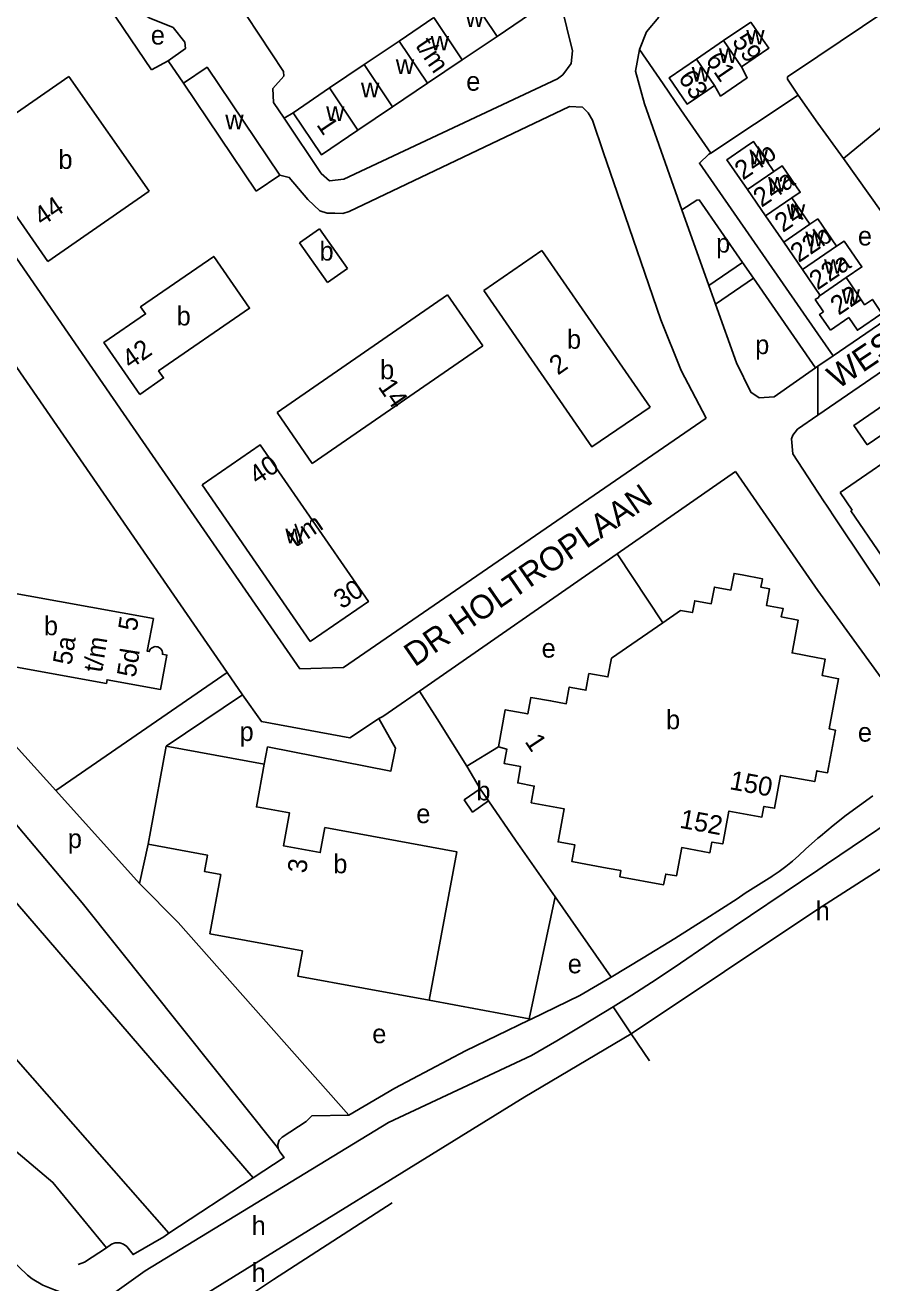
# Model space of a CAD drawing. Extents: x 157569 to 159501, y 382907 to 384670.
# Drawn here: x 157883.1 to 158061.3, y 383196.4 to 383461.2 of the extents above; entities that cross this region are included whole.
import ezdxf

# ---------------------------------------------------------------- set-up
doc = ezdxf.new("R2010")
doc.units = 0
for name, color, linetype in [('BLT_Basislijn', 7, 'Continuous'), ('BLT_Bebouwing', 7, 'Continuous'), ('BLT_Centroide', 7, 'Continuous'), ('BLT_Huisnummer', 7, 'Continuous'), ('BLT_Huisnummer_ tussenligend', 7, 'Continuous'), ('BLT_Huisnummer_reeks', 7, 'Continuous'), ('BLT_Onderverdeling_panden', 7, 'Continuous'), ('BLT_Straatnaam', 7, 'Continuous'), ('BLT_Vlakafsluiter', 7, 'Continuous')]:
    doc.layers.add(name, color=color, linetype=linetype)

msp = doc.modelspace()

# ---------------------------------------------------------------- linework, layer by layer
at = {"layer": 'BLT_Basislijn'}
for p, q in [((157937.5, 383451.44), (157927.09, 383467.24)), ((157995.96, 383465.49), (157998.32, 383455.83)), ((157998.32, 383455.83), (157998.04, 383453.13)), ((157913.24, 383453.69), (157916.46, 383449.02)), ((157998.04, 383453.13), (157996.28, 383450.8)), ((157935.27, 383447.92), (157937.57, 383450.48)), ((157937.57, 383450.48), (157937.5, 383451.44)), ((157995.16, 383449.9), (157950.23, 383428.78)), ((157996.28, 383450.8), (157995.16, 383449.9)), ((157935.42, 383444.95), (157935.27, 383447.92)), ((158027.43, 383434.24), (158045.83, 383446.46)), ((158050, 383440.62), (158045.83, 383446.46)), ((158055.36, 383433.12), (158073.88, 383448.42)), ((157937.65, 383441.61), (157935.42, 383444.95)), ((157939.52, 383442.8), (157937.65, 383441.61)), ((157945.39, 383430.01), (157937.65, 383441.61)), ((158055.36, 383433.12), (158050, 383440.62)), ((158007.73, 383425.99), (158004.86, 383434.35)), ((158066.1, 383418.08), (158055.36, 383433.12)), ((157947.15, 383428.47), (157945.39, 383430.01)), ((157950.23, 383428.78), (157947.15, 383428.47)), ((158021.38, 383422.34), (158027.05, 383406.41)), ((158034.12, 383411.22), (158027.05, 383406.41)), ((158034.12, 383411.22), (158036.4, 383407.94)), ((158036.4, 383407.94), (158028.44, 383402.51)), ((158036.4, 383407.94), (158049.5, 383389.06)), ((158027.05, 383406.41), (158028.44, 383402.51)), ((157873.12, 383401.06), (157925.63, 383324.92)), ((158053.22, 383391.62), (158050, 383396.25)), ((158050, 383379.11), (158072.13, 383394.33)), ((158050, 383389.4), (158053.22, 383391.62)), ((158049.5, 383389.06), (158050, 383389.4)), ((157950.15, 383325.96), (158026.48, 383378.47)), ((158007.74, 383349.95), (158032.64, 383367.26)), ((158050, 383342.18), (158032.64, 383367.26)), ((158051.46, 383360.63), (158050, 383362.87)), ((157966.15, 383321.02), (158007.74, 383349.95)), ((158017.36, 383335.42), (158007.74, 383349.95)), ((158069.17, 383315.65), (158050, 383342.18)), ((157925.63, 383324.92), (157889.59, 383300.09)), ((157925.63, 383324.92), (157928.89, 383320.2)), ((157912.79, 383309.42), (157928.89, 383320.2)), ((157960.42, 383317.04), (157966.15, 383321.02)), ((157969.84, 383315.19), (157966.15, 383321.02)), ((157969.84, 383315.19), (157976.12, 383305.2)), ((157850.09, 383312.6), (157931.12, 383218.53)), ((157982.74, 383309.29), (157976.12, 383305.2)), ((157980.64, 383297.91), (157986.34, 383289.66)), ((158065.01, 383293.52), (158060, 383290.09)), ((158050, 383275.11), (158077.18, 383292.62)), ((157909.01, 383288.8), (157907.18, 383280.49)), ((157986.34, 383289.66), (157994.71, 383277.69)), ((158028.74, 383269.01), (158050, 383283.33)), ((158034.71, 383278.44), (158040.28, 383282)), ((157994.71, 383277.69), (157989.23, 383252.04)), ((157994.71, 383277.69), (158006.5, 383260.8)), ((157999.88, 383256.91), (158006.5, 383260.8)), ((157989.23, 383252.04), (157968.18, 383255.92)), ((157999.88, 383256.91), (157989.65, 383251.96)), ((157989.23, 383252.04), (157989.17, 383251.73)), ((157989.65, 383251.96), (157989.17, 383251.73)), ((157989.65, 383251.96), (157989.23, 383252.04)), ((157931.12, 383218.53), (157913.38, 383206.88)), ((157908.36, 383198.94), (157893.98, 383188.75))]:
    msp.add_line(p, q, dxfattribs=at)
for points in [[(158050, 383454.66), (158078.15, 383473.63), (158081.77, 383476.42)], [(157900.13, 383471.06), (157902.27, 383470.88), (157908.27, 383463.42), (157909.23, 383462.78), (157914.26, 383460.73), (157916.71, 383457.67), (157916.85, 383456.29), (157913.24, 383453.69)], [(157909.71, 383451.79), (157897.8, 383469.49)], [(158012.43, 383456.11), (158013.91, 383459.84), (158016.52, 383462.92)], [(158012.43, 383456.11), (158011.61, 383451.53), (158013.49, 383444.66), (158021.38, 383422.34)], [(158012.43, 383456.11), (158017.41, 383448.88), (158021.16, 383443.41), (158027.43, 383434.24)], [(158045.83, 383446.46), (158043.56, 383449.84), (158043.56, 383450.32), (158050, 383454.66)], [(157913.24, 383453.69), (157909.71, 383451.79)], [(158004.86, 383434.35), (158002.51, 383441.21), (158001.61, 383442.77), (158000.43, 383443.93), (157997.72, 383444.09), (157963.41, 383427.74)], [(158050, 383396.25), (158025.04, 383432.19), (158027.06, 383434.07), (158027.43, 383434.24)], [(157903.82, 383379.43), (157867.43, 383432.26)], [(157948.33, 383421.61), (157946.7, 383421.65), (157945.17, 383422.16), (157942.64, 383424.51), (157938.71, 383429.17), (157936.71, 383429.61)], [(157963.41, 383427.74), (157951.33, 383421.98), (157949.96, 383421.57), (157948.33, 383421.61)], [(158007.73, 383425.99), (158016.93, 383399.18), (158021.2, 383388.51), (158026.48, 383378.47)], [(158021.38, 383422.34), (158024.48, 383424.37), (158024.97, 383424.42), (158034.12, 383411.22)], [(157793.51, 383406.39), (157849.7, 383344.14), (157889.59, 383300.09)], [(158074.36, 383406.06), (158073.84, 383405.71), (158053.22, 383391.62)], [(158028.44, 383402.51), (158032.86, 383390.1), (158035.89, 383383.94), (158037.63, 383382.76), (158040.78, 383382.98), (158049.5, 383389.06)], [(157936.38, 383224.68), (157935.96, 383225.27), (157916.22, 383250), (157895.1, 383276.46), (157856.87, 383321.74), (157840.7, 383340.13), (157819.87, 383363.95), (157791.73, 383393.54), (157788.71, 383396.17)], [(157903.82, 383379.43), (157940.95, 383325.72), (157950.15, 383325.96)], [(158050, 383362.87), (158044.72, 383370.96), (158044.45, 383374.15), (158044.74, 383374.87), (158045.7, 383376.14), (158050, 383379.11)], [(158053.98, 383356.83), (158051.66, 383360.34), (158051.46, 383360.63)], [(158053.98, 383356.83), (158054.52, 383356.02), (158063.69, 383342.4)], [(157785.55, 383356.22), (157791.7, 383339.45), (157797.41, 383325.12), (157804.44, 383312.94), (157814.27, 383300.76), (157848.65, 383260.51), (157875.69, 383228.71), (157888.96, 383217.56), (157900.23, 383203.83)], [(157913.38, 383206.88), (157807.02, 383327.92), (157799.87, 383340.11), (157785.55, 383356.22)], [(157928.89, 383320.2), (157932.84, 383314.61), (157951.48, 383311.19), (157957.26, 383315.06), (157957.55, 383315.22)], [(157957.55, 383315.22), (157958.42, 383315.7), (157959.54, 383316.41), (157960.42, 383317.04)], [(157957.55, 383315.22), (157961.1, 383309.01), (157960.09, 383304.17), (157934.16, 383309.26), (157933.42, 383305.61)], [(157976.12, 383305.2), (157978.9, 383300.47)], [(157907.18, 383280.49), (157889.59, 383300.09)], [(158061.55, 383298.99), (158058.72, 383296.96), (158055.94, 383294.86), (158053.2, 383292.69), (158050.52, 383290.47), (158050, 383290.02)], [(158050, 383283.33), (158051.82, 383284.55), (158060, 383290.09)], [(158050, 383290.02), (158047.38, 383287.72), (158045.96, 383286.43)], [(158045.96, 383286.43), (158044.64, 383285.24), (158043.26, 383284.12), (158041.84, 383283.06), (158040.37, 383282.06), (158040.28, 383282)], [(157951.23, 383231.7), (157915.3, 383272.27), (157907.18, 383280.49)], [(158006.5, 383260.8), (158013.24, 383264.86), (158019.86, 383268.94), (158026.43, 383273.09), (158032.97, 383277.31), (158034.71, 383278.44)], [(158010.69, 383248.86), (158050, 383275.11)], [(158006.87, 383254.51), (158010.79, 383256.99), (158015.96, 383260.33), (158021.08, 383263.74), (158026.16, 383267.21), (158028.74, 383269.01)], [(157989.69, 383244.32), (157995.03, 383247.39), (158000.32, 383250.52), (158006.87, 383254.51)], [(157989.17, 383251.73), (157975.83, 383245.28), (157960.94, 383237.45), (157951.23, 383231.7)], [(157918.36, 383192.36), (157988.31, 383235.6), (158010.69, 383248.86)], [(157989.69, 383244.32), (157959.6, 383230.2), (157908.36, 383198.94)], [(157943.44, 383231.56), (157942.3, 383230.43), (157937.21, 383227.1), (157936.59, 383226.46), (157936.32, 383225.56), (157936.38, 383224.68)], [(157936.38, 383224.68), (157936.74, 383223.99), (157937.65, 383222.82), (157931.12, 383218.53)], [(157903.96, 383176.47), (157912.62, 383181.79), (157919.37, 383186.44), (157935.36, 383197.16), (157960.4, 383213.25)], [(157913.38, 383206.88), (157912.27, 383206.15), (157905.82, 383202.39), (157904.52, 383204.07), (157903.81, 383204.6), (157903.01, 383204.88), (157902.08, 383204.85), (157901.29, 383204.57), (157900.23, 383203.83)], [(157893.98, 383188.75), (157890.4, 383194.53), (157889.31, 383194.98), (157886.82, 383195.95), (157884.56, 383197.27), (157883.58, 383198.01), (157878.08, 383203.4)], [(157900.23, 383203.83), (157895.6, 383200.79), (157894.27, 383200.29)]]:
    msp.add_lwpolyline(points, dxfattribs=at)
at = {"layer": 'BLT_Bebouwing'}
for p, q in [((157961.82, 383457.88), (157969.15, 383462.81)), ((157989.52, 383463.62), (157982.47, 383458.86)), ((158030.14, 383457.97), (158035.87, 383461.89)), ((157954.48, 383452.94), (157961.82, 383457.88)), ((157982.47, 383458.86), (157975.14, 383453.93)), ((158024.41, 383454.05), (158030.14, 383457.97)), ((157947.15, 383448), (157954.48, 383452.94)), ((157975.14, 383453.93), (157967.8, 383448.99)), ((157892.32, 383450.45), (157871.05, 383435.67)), ((157909.19, 383426.26), (157892.32, 383450.45)), ((157931.75, 383426.28), (157916.46, 383449.02)), ((157967.8, 383448.99), (157960.47, 383444.05)), ((157939.52, 383442.8), (157947.15, 383448)), ((157960.47, 383444.05), (157953.13, 383439.11)), ((157871.05, 383435.67), (157887.9, 383411.47)), ((157936.71, 383429.61), (157931.75, 383426.28)), ((157909.19, 383426.26), (157887.9, 383411.47)), ((158038.99, 383421.07), (158035.15, 383426.64)), ((158048.28, 383419.3), (158044.51, 383424.84)), ((158042.8, 383415.56), (158038.99, 383421.07)), ((158050.01, 383420.48), (158048.28, 383419.3)), ((158053.94, 383414.7), (158050.01, 383420.48)), ((157940.89, 383415.37), (157945.1, 383418.32)), ((157945.1, 383418.32), (157950.95, 383409.96)), ((157940.89, 383415.37), (157946.73, 383407.02)), ((158046.73, 383409.78), (158042.8, 383415.56)), ((157979.69, 383405.36), (157991.9, 383413.78)), ((157946.73, 383407.02), (157950.95, 383409.96)), ((158050.45, 383404.33), (158046.73, 383409.78)), ((157936.15, 383379.66), (157972.05, 383404.46)), ((157972.05, 383404.46), (157979.47, 383393.68)), ((157979.47, 383393.68), (157943.56, 383368.92)), ((157943.56, 383368.92), (157936.15, 383379.66)), ((158064.75, 383375.89), (158060.33, 383372.85)), ((157920.39, 383364.41), (157943.14, 383331.45)), ((158054.65, 383362.86), (158057.2, 383359.14)), ((158057.2, 383359.14), (158056.95, 383358.96)), ((157866.74, 383344.17), (157910.16, 383336.29)), ((157909.5, 383291.48), (157912.79, 383309.42)), ((157912.79, 383309.42), (157933.42, 383305.61)), ((157978.9, 383300.47), (157980.64, 383297.91)), ((157909.01, 383288.8), (157909.5, 383291.48))]:
    msp.add_line(p, q, dxfattribs=at)
for points in [[(158035.87, 383461.89), (158038.49, 383458.06), (158039.66, 383456.36), (158033.93, 383452.44)], [(157916.46, 383449.02), (157921.42, 383452.35), (157936.71, 383429.61)], [(158028.2, 383448.52), (158026.8, 383447.56), (158022.47, 383444.6), (158018.68, 383450.13), (158024.41, 383454.05)], [(158028.2, 383448.52), (158029.5, 383446.3), (158035.11, 383450.15), (158033.93, 383452.44)], [(157953.13, 383439.11), (157945.5, 383433.91), (157939.52, 383442.8)], [(158040.71, 383430.43), (158036.44, 383436.7), (158034.7, 383435.52), (158030.83, 383432.88), (158035.15, 383426.64)], [(158044.51, 383424.84), (158046.26, 383426.03), (158042.45, 383431.62), (158040.71, 383430.43)], [(158055.93, 383408.07), (158059.24, 383410.32), (158055.52, 383415.78), (158053.94, 383414.7)], [(157991.9, 383413.78), (158014.65, 383380.83)], [(158055.93, 383408.07), (158056.96, 383406.56), (158059.81, 383402.37), (158061.47, 383403.49), (158063.48, 383400.53), (158058.3, 383397), (158056.5, 383399.64)], [(158014.65, 383380.83), (158002.43, 383372.42), (157979.69, 383405.36)], [(158051.18, 383400.89), (158049.44, 383403.43), (158050.25, 383403.98)], [(158050.25, 383403.98), (158050.15, 383404.13), (158050.45, 383404.33)], [(158052.62, 383396.99), (158050.35, 383400.32), (158051.18, 383400.89)], [(158056.5, 383399.64), (158052.62, 383396.99)], [(158060.33, 383372.85), (158057.53, 383376.93), (158067.02, 383383.43), (158069.81, 383379.35), (158069.6, 383379.21)], [(157943.14, 383331.45), (157955.36, 383339.87), (157932.6, 383372.84), (157920.39, 383364.41)], [(158056.95, 383358.96), (158063.46, 383349.42), (158079.5, 383360.37), (158073, 383369.91), (158072.75, 383369.74), (158070.22, 383373.47), (158054.65, 383362.86)], [(158050, 383328.02), (158044.56, 383329.04), (158045.81, 383335.98), (158042.29, 383336.62), (158042.67, 383338.42), (158042.23, 383338.5), (158039.14, 383339.06), (158039.79, 383342.57), (158037.99, 383342.89), (158038.24, 383344.26), (158038.32, 383344.68), (158034.08, 383345.46), (158032.33, 383345.78), (158031.69, 383342.27), (158028.21, 383342.92), (158027.54, 383339.41), (158024.05, 383340.05), (158023.57, 383337.54), (158021.1, 383337.99)], [(158021.1, 383337.99), (158017.36, 383335.42)], [(157910.77, 383330.37), (157910.5, 383330.38), (157910.24, 383330.33), (157909.96, 383330.23), (157909.74, 383330.09), (157909.53, 383329.9), (157909.43, 383329.75), (157909.31, 383329.57), (157909.22, 383329.32), (157908.81, 383329.4), (157910.16, 383336.29)], [(158017.36, 383335.42), (158006.51, 383327.95)], [(157864.56, 383332.27), (157871.77, 383330.99), (157871.21, 383327.91), (157900.21, 383322.64), (157900.35, 383323.42), (157911.63, 383321.36), (157912.95, 383328.61), (157912, 383328.78), (157912, 383329.13), (157911.92, 383329.47), (157911.79, 383329.72), (157911.64, 383329.91), (157911.37, 383330.15), (157911.06, 383330.31), (157910.77, 383330.37)], [(158006.51, 383327.95), (158005.79, 383323.99), (158001.8, 383324.72), (158001.17, 383321.2), (158000, 383321.42), (157997.64, 383321.87), (157997, 383318.35), (157993.72, 383318.97), (157989.98, 383319.62), (157989.57, 383319.67), (157989.47, 383319.26), (157988.92, 383316.22), (157984.19, 383317.1), (157982.74, 383309.29)], [(158050, 383304.19), (158052.02, 383303.82), (158053.67, 383312.81), (158052.37, 383313.05), (158054.34, 383323.61), (158050.87, 383324.32), (158051.5, 383327.74), (158050, 383328.02)], [(157982.74, 383309.29), (157984.48, 383308.8), (157983.93, 383305.8), (157987.41, 383305.14), (157986.79, 383301.67), (157990.28, 383301.01), (157989.65, 383297.51), (157996.58, 383296.22), (157995.31, 383289.28), (157998.83, 383288.63), (157998.18, 383285.14), (158000, 383284.8), (158005.61, 383283.76), (158008.54, 383283.22), (158008.31, 383281.93), (158017.51, 383280.24), (158017.95, 383282.48), (158020.22, 383282.11), (158021.33, 383288.06), (158027.26, 383286.98), (158027.69, 383289.23), (158029.96, 383288.83), (158031.26, 383295.77), (158038.19, 383294.49), (158038.61, 383296.75), (158040.88, 383296.35), (158042.15, 383303.28), (158049.33, 383301.97), (158049.75, 383304.24), (158050, 383304.19)], [(157933.42, 383305.61), (157931.79, 383296.63), (157938.77, 383295.37), (157937.48, 383288.44), (157937.48, 383288.44), (157945.23, 383287), (157946.23, 383292.29)], [(157980.64, 383297.91), (157977.3, 383295.53), (157975.54, 383298.12), (157978.9, 383300.47)], [(157946.23, 383292.29), (157973.96, 383287.18), (157968.18, 383255.92)], [(157922, 383269.93), (157924.28, 383282.4), (157920.85, 383283.04), (157921.5, 383286.46), (157909.01, 383288.8)], [(157968.18, 383255.92), (157940.48, 383261.02), (157941.47, 383266.33), (157922, 383269.93)]]:
    msp.add_lwpolyline(points, dxfattribs=at)
msp.add_lwpolyline([(157907.24, 383383.46), (157899.66, 383394.38), (157908.45, 383400.44), (157907.41, 383401.91), (157922.8, 383412.54), (157930.35, 383401.61), (157911.21, 383388.43), (157912.24, 383386.96)], close=True, dxfattribs=at)
at = {"layer": 'BLT_Onderverdeling_panden'}
for p, q in [((157982.47, 383458.86), (157976.49, 383467.75)), ((157975.14, 383453.93), (157969.15, 383462.81)), ((157967.8, 383448.99), (157961.82, 383457.88)), ((158033.93, 383452.44), (158030.14, 383457.97)), ((157960.47, 383444.05), (157954.48, 383452.94)), ((158028.2, 383448.52), (158024.41, 383454.05)), ((157953.13, 383439.11), (157947.15, 383448)), ((158035.15, 383426.64), (158040.71, 383430.43)), ((158038.99, 383421.07), (158044.51, 383424.84)), ((158042.8, 383415.56), (158048.28, 383419.3)), ((158046.73, 383409.78), (158053.94, 383414.7)), ((158050.45, 383404.33), (158055.93, 383408.07))]:
    msp.add_line(p, q, dxfattribs=at)
at = {"layer": 'BLT_Vlakafsluiter'}
for p, q in [((158050, 383389.4), (158050, 383379.11)), ((158006.87, 383254.51), (158010.69, 383248.86)), ((158010.69, 383248.86), (158014.54, 383243.15)), ((157943.44, 383231.56), (157951.23, 383231.7))]:
    msp.add_line(p, q, dxfattribs=at)

# ---------------------------------------------------------------- texts
at = {"layer": 'BLT_Centroide'}
for s, p in [('w', (157975.81, 383460.83)), ('e', (157909.57, 383457.14)), ('w', (158034.9, 383457.16)), ('w', (157968.48, 383455.89)), ('w', (158029.17, 383453.25)), ('w', (157961.14, 383450.95)), ('w', (158023.44, 383449.31)), ('w', (157953.81, 383446.02)), ('e', (157975.96, 383447.42)), ('w', (157946.47, 383441.08)), ('w', (157925.24, 383439.31)), ('b', (157890.12, 383430.97)), ('w', (158035.59, 383431.91)), ('w', (158039.52, 383426.16)), ('w', (158043.44, 383420.41)), ('w', (158047.36, 383414.64)), ('e', (158058.41, 383414.84)), ('b', (157945.08, 383411.66)), ('p', (158028.57, 383413.34)), ('w', (158051.28, 383408.88)), ('w', (158054.98, 383402.56)), ('b', (157915, 383398)), ('b', (157997.17, 383393.09)), ('p', (158036.79, 383391.97)), ('b', (157957.83, 383386.69)), ('w', (157937.88, 383352.14)), ('b', (157887.06, 383332.78)), ('e', (157991.83, 383328.06)), ('b', (158018.02, 383313)), ('p', (157928.25, 383310.51)), ('e', (158058.41, 383310.37)), ('b', (157978.1, 383298)), ('e', (157965.45, 383293.22)), ('p', (157892.09, 383287.97)), ('b', (157947.98, 383282.66)), ('h', (158049.52, 383272.78)), ('e', (157997.33, 383261.6)), ('e', (157956.18, 383246.88)), ('h', (157930.78, 383206.49)), ('h', (157930.78, 383196.58))]:
    msp.add_text(s, height=4, dxfattribs=at).set_placement(p)
at = {"layer": 'BLT_Huisnummer'}
for s, rotation, p in [('59', 304.3684, (158031.79, 383457.85)), ('63', 304.3684, (158020.45, 383450.11)), ('24b', 34.2551, (158034.21, 383428.48)), ('44', 33.9452, (157886.67, 383418.81)), ('22b', 34.2551, (158045.95, 383411.1)), ('22', 34.2526, (158054.36, 383400.02)), ('42', 34.5729, (157905.26, 383388.7)), ('2', 35.0279, (157995.25, 383387.42)), ('14', 304.7015, (157957.25, 383385.11)), ('3', 83.1318, (157942.28, 383282.55))]:
    msp.add_text(s, height=4, rotation=rotation, dxfattribs=at).set_placement(p)
at = {"layer": 'BLT_Huisnummer_ tussenligend'}
for s, rotation, p in [('61', 304.3684, (158026.21, 383453.89)), ('24a', 34.2551, (158038.12, 383422.75)), ('24', 34.2551, (158042.62, 383417.46)), ('22a', 34.2599, (158049.91, 383405.34))]:
    msp.add_text(s, height=4, rotation=rotation, dxfattribs=at).set_placement(p)
at = {"layer": 'BLT_Huisnummer_reeks'}
for s, rotation, p in [('t/m', 303.9465, (157965.14, 383456.95)), ('1', 303.9465, (157944.33, 383440.26)), ('40', 33.9465, (157931.98, 383364.32)), ('t/m', 33.9465, (157940, 383351.17)), ('30', 33.9465, (157949.77, 383338.16)), ('5', 80.9142, (157906.59, 383333.49)), ('5a', 80.9142, (157892.85, 383326.35)), ('t/m', 80.9142, (157899.28, 383324.8)), ('5d', 80.9142, (157906.33, 383323.75)), ('1', 303.5295, (157988.17, 383310.4)), ('150', 349.5796, (158031.23, 383300.39)), ('152', 349.639, (158020.73, 383292.27))]:
    msp.add_text(s, height=4, rotation=rotation, dxfattribs=at).set_placement(p)
at = {"layer": 'BLT_Straatnaam'}
for s, rotation, p in [('WESTENBERGSTRAAT', 34, (158054.16, 383384.45)), ('DR HOLTROPLAAN', 34.594, (157965.12, 383325.99))]:
    msp.add_text(s, height=5, rotation=rotation, dxfattribs=at).set_placement(p)

doc.saveas('drawing.dxf')
